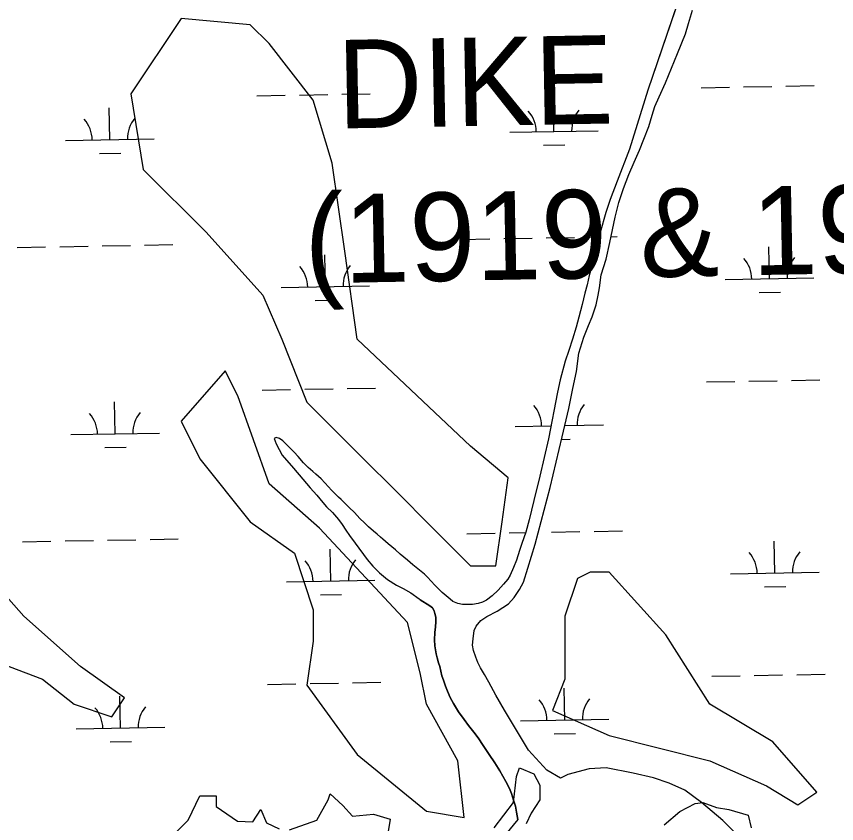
# Model space of a CAD drawing. Extents: x 3925854 to 3964121, y 224593 to 250589.
# Drawn here: x 3947397 to 3948324, y 245743 to 246655 of the extents above; entities that cross this region are included whole.
import ezdxf

# ---------------------------------------------------------------- set-up
doc = ezdxf.new("R2010")
doc.units = 0
for name, color, linetype in [('V-LEVE-IDEN', 7, 'Continuous'), ('V-RIVR-EDGE', 7, 'Continuous'), ('V-SITE-VEGE', 7, 'Continuous'), ('V-TOPO-SHOR', 7, 'Continuous'), ('V-WETL-SWMP', 7, 'Continuous')]:
    doc.layers.add(name, color=color, linetype=linetype)

msp = doc.modelspace()

# ---------------------------------------------------------------- linework, layer by layer
at = {"layer": 'V-RIVR-EDGE'}
for points in [[(3947937.421, 245738.021), (3947959.24, 245766.386), (3947962.513, 245795.842), (3947965.786, 245805.66), (3947982.15, 245799.114), (3947988.696, 245786.023), (3947988.696, 245769.659), (3947978.877, 245754.386), (3947973.423, 245742.385)], [(3947706.141, 245735.84), (3947736.687, 245746.749), (3947749.779, 245769.659), (3947751.961, 245776.205), (3947766.143, 245763.113), (3947777.052, 245751.113), (3947801.053, 245753.295), (3947819.599, 245747.84), (3947817.417, 245733.658)], [(3947577.409, 245732.567), (3947591.592, 245746.749), (3947604.683, 245774.023), (3947623.229, 245774.023), (3947623.229, 245762.022), (3947647.23, 245745.658), (3947664.685, 245744.567), (3947673.413, 245758.749), (3947679.958, 245743.476), (3947694.141, 245736.931)], [(3948129.428, 245741.294), (3948146.883, 245756.568), (3948164.338, 245765.295), (3948173.065, 245766.386), (3948188.339, 245760.931), (3948202.521, 245758.749), (3948224.34, 245752.204), (3948227.613, 245738.021)]]:
    msp.add_lwpolyline(points, dxfattribs=at)
at = {"layer": 'V-SITE-VEGE'}
for points in [[(3947910.58, 246169.274), (3947782.569, 246290.173), (3947768.346, 246389.737), (3947754.122, 246489.302), (3947732.787, 246560.419), (3947683.005, 246624.425), (3947661.67, 246645.76), (3947583.44, 246652.872), (3947526.547, 246567.531), (3947540.77, 246482.19), (3947611.887, 246411.073), (3947675.893, 246339.955), (3947697.228, 246290.173), (3947725.675, 246219.056), (3947782.569, 246162.162), (3947832.351, 246112.38), (3947860.798, 246083.933), (3947910.58, 246034.151), (3947939.027, 246034.151), (3947946.139, 246083.933), (3947953.251, 246133.715)], [(3947839.463, 245970.145), (3947739.899, 246076.821), (3947683.005, 246126.603), (3947647.446, 246226.167), (3947633.223, 246254.614), (3947583.44, 246197.721), (3947604.776, 246155.05), (3947661.67, 246083.933), (3947711.452, 246048.374), (3947732.787, 245984.368), (3947732.787, 245948.81), (3947725.675, 245899.028), (3947782.569, 245820.799), (3947860.798, 245756.793), (3947903.468, 245749.681), (3947896.357, 245813.687), (3947860.798, 245877.692), (3947853.686, 245913.251)], [(3948131.044, 245955.922), (3948067.038, 246027.039), (3948045.703, 246027.039), (3948031.48, 246019.927), (3948017.256, 245977.257), (3948017.256, 245906.139), (3948003.033, 245870.581), (3948067.038, 245842.134), (3948123.932, 245827.91), (3948180.826, 245813.687), (3948244.832, 245785.24), (3948280.39, 245763.905), (3948301.726, 245778.128), (3948251.943, 245835.022), (3948180.826, 245877.692)]]:
    msp.add_lwpolyline(points, close=True, dxfattribs=at)
msp.add_lwpolyline([(3947370.088, 245927.475), (3947426.982, 245906.139), (3947462.541, 245877.692), (3947505.211, 245863.469), (3947519.435, 245884.804), (3947469.653, 245920.363), (3947405.647, 245977.257), (3947348.753, 246041.262)], dxfattribs=at)
at = {"layer": 'V-TOPO-SHOR'}
for points in [[(3948166.322, 246734.462), (3948110.995, 246571.689), (3948090.214, 246505.104), (3948076.4, 246468.705), (3948068.391, 246448.172), (3948063.295, 246433.381), (3948057.088, 246410.714), (3948052.478, 246390.203), (3948048.717, 246376.496), (3948044.691, 246362.16), (3948042.254, 246351.858), (3948039.809, 246342.094), (3948036.667, 246329.552), (3948032.735, 246315.037), (3948029.763, 246304.017), (3948025.913, 246290.4), (3948021.7, 246277.403), (3948017.483, 246265.304), (3948011.982, 246244.16), (3948008.847, 246230.455), (3947998.57, 246177.799), (3947988.729, 246135.432), (3947982.194, 246107.843), (3947976.786, 246086.253), (3947972.847, 246072.188), (3947968.458, 246059.191), (3947965.823, 246051.57), (3947962.312, 246040.636), (3947959.234, 246032.301), (3947955.443, 246023.511), (3947952.611, 246019.022), (3947947.726, 246013.267), (3947941.775, 246006.701), (3947934.84, 246000.037), (3947928.608, 245995.437), (3947923.884, 245992.991), (3947919.065, 245991.531), (3947912.63, 245990.507), (3947906.371, 245990.198), (3947901.63, 245990.438), (3947896.346, 245991.388)], [(3948012.339, 245794.094), (3947996.719, 245803.207), (3947975.915, 245825.885), (3947949.068, 245871.064), (3947939.215, 245887.726), (3947931.248, 245902.703), (3947926.186, 245911.348), (3947921.668, 245918.831), (3947918.946, 245924.898), (3947916.492, 245930.964), (3947913.943, 245938.371), (3947912.74, 245944.356), (3947913.412, 245951.515), (3947914.784, 245960.916), (3947916.898, 245966.027), (3947922.315, 245972.233), (3947928.993, 245976.925), (3947940.763, 245982.723), (3947953.412, 245991.21), (3947959.986, 245998.406), (3947966.011, 246007.299), (3947970.521, 246015.556), (3947975.43, 246031.418), (3947983.489, 246058.48), (3948000.35, 246122.536), (3948014.03, 246179.863), (3948021.434, 246211.753), (3948026.21, 246234.412), (3948030.115, 246253.577), (3948033.026, 246274.524), (3948038.457, 246292.624), (3948043.829, 246305.805), (3948048.062, 246315.404), (3948052.627, 246329.025), (3948054.884, 246339.863), (3948056.44, 246348.459), (3948058.318, 246362.87), (3948063.662, 246380.883), (3948067.838, 246399.601), (3948074.008, 246428.083), (3948077.928, 246444.922), (3948083.196, 246460.607), (3948089.536, 246476.299), (3948095.621, 246490.379), (3948101.349, 246504.101), (3948106.459, 246516.387), (3948112.003, 246530.731), (3948115.591, 246543.365), (3948118.837, 246553.402), (3948123.51, 246564.164), (3948130.656, 246579.862), (3948144.488, 246613.22), (3948153.294, 246635.367), (3948156.889, 246646.928), (3948161.443, 246662.251)], [(3947896.346, 245991.388), (3947890.43, 245993.678), (3947887.372, 245996.43), (3947878.647, 246003.979), (3947870.728, 246011.888), (3947865.596, 246017.311), (3947862.173, 246020.869), (3947858.395, 246024.512), (3947852.818, 246029.307), (3947845.447, 246035.342), (3947839.154, 246040.669), (3947835.197, 246043.776), (3947831.15, 246047.327), (3947825.666, 246052.121), (3947817.66, 246059.05), (3947811.547, 246064.198), (3947808.85, 246066.506), (3947804.893, 246069.88), (3947800.846, 246073.433), (3947795.269, 246078.317), (3947790.68, 246082.671), (3947785.64, 246087.736), (3947779.428, 246094.316), (3947773.487, 246100.184), (3947768.088, 246105.337), (3947764.398, 246108.98), (3947761.25, 246111.823), (3947757.471, 246115.466), (3947753.511, 246119.556), (3947749.908, 246123.379), (3947741.622, 246132.45), (3947735.867, 246137.513), (3947732.359, 246140.619), (3947727.231, 246145.328), (3947721.92, 246150.663), (3947715.616, 246157.509), (3947711.381, 246162.402), (3947706.882, 246167.024), (3947702.651, 246171.38), (3947698.512, 246175.29), (3947694.647, 246178.129), (3947691.063, 246179.267), (3947688.654, 246178.18), (3947690.842, 246171.843), (3947697.807, 246159.187), (3947710.423, 246144.328), (3947721.056, 246131.875), (3947729.432, 246122.355), (3947737, 246113.817), (3947743.49, 246105.808), (3947747.813, 246100.827), (3947754.473, 246094.251), (3947761.229, 246086.599), (3947765.647, 246080.904), (3947769.624, 246074.49), (3947773.687, 246068.253), (3947780.092, 246059.797), (3947793.713, 246041.189), (3947800.291, 246033.538), (3947807.494, 246025.981), (3947816.753, 246018.616), (3947826.899, 246012.329), (3947834.347, 246008.351), (3947843.051, 246003.666), (3947852.486, 245996.657), (3947853.711, 245995.756)], [(3947964.121, 245747.371), (3947962.46, 245755.499), (3947961.163, 245762.378), (3947959.152, 245769.163), (3947956.691, 245776.93), (3947954.419, 245782.283), (3947950.434, 245790.305), (3947943.471, 245802.515), (3947937.96, 245811.426), (3947931.73, 245820.687), (3947924.867, 245831.109), (3947919.267, 245839.482), (3947914.217, 245846.248), (3947908.358, 245853.455), (3947903.217, 245860.312), (3947896.991, 245868.946), (3947891.118, 245878.482), (3947887.677, 245885.078), (3947884.593, 245892.304), (3947882.139, 245898.192), (3947879.952, 245904.706), (3947878.221, 245909.703), (3947877.113, 245915.153), (3947875.829, 245920.242), (3947874.371, 245924.617), (3947872.817, 245930.063), (3947871.803, 245934.617), (3947870.138, 245943.641), (3947869.649, 245950.346), (3947870.134, 245958.579), (3947870.988, 245965.112), (3947871.488, 245970.928), (3947871.187, 245976.026), (3947870.355, 245980.134), (3947869.354, 245983.169), (3947867.541, 245986.647), (3947864.576, 245989.043), (3947853.711, 245995.756)]]:
    msp.add_lwpolyline(points, dxfattribs=at)
at = {"layer": 'V-WETL-SWMP'}
for p, q in [((3948166.321, 246734.462), (3948110.995, 246571.689)), ((3948171.007, 246574.503), (3948203.002, 246575.085)), ((3948218.999, 246575.375), (3948250.994, 246575.957)), ((3948266.991, 246576.248), (3948298.986, 246576.83)), ((3947669.182, 246565.378), (3947701.177, 246565.96)), ((3947717.174, 246566.251), (3947749.169, 246566.832)), ((3947765.166, 246567.123), (3947797.161, 246567.705)), ((3948110.995, 246571.689), (3948090.215, 246505.104)), ((3948004.815, 246525.043), (3948004.16, 246561.037)), ((3947502.99, 246515.918), (3947502.335, 246551.913)), ((3947954.823, 246524.134), (3948054.806, 246525.952)), ((3947452.998, 246515.009), (3947552.981, 246516.827)), ((3947993.097, 246509.397), (3948017.093, 246509.833)), ((3947491.272, 246500.272), (3947515.268, 246500.708)), ((3948090.215, 246505.104), (3948076.401, 246468.704)), ((3948076.401, 246468.704), (3948068.391, 246448.172)), ((3948068.391, 246448.172), (3948063.296, 246433.382)), ((3948063.296, 246433.382), (3948057.088, 246410.714)), ((3947996.155, 246404.795), (3948028.15, 246405.377)), ((3948044.147, 246405.668), (3948056.002, 246405.883)), ((3948057.088, 246410.714), (3948052.477, 246390.203)), ((3948069.251, 246406.124), (3948076.142, 246406.249)), ((3947494.33, 246395.67), (3947526.325, 246396.252)), ((3947542.322, 246396.543), (3947574.317, 246397.125)), ((3947900.171, 246403.05), (3947932.166, 246403.631)), ((3947948.163, 246403.922), (3947980.158, 246404.504)), ((3947398.346, 246393.925), (3947430.341, 246394.507)), ((3947446.338, 246394.798), (3947478.333, 246395.379)), ((3948052.477, 246390.203), (3948048.717, 246376.495)), ((3948248.352, 246358.63), (3948247.698, 246394.624)), ((3947746.527, 246349.506), (3947745.873, 246385.5)), ((3948048.717, 246376.495), (3948044.692, 246362.159)), ((3948044.692, 246362.159), (3948042.253, 246351.858)), ((3948198.361, 246357.721), (3948298.344, 246359.539)), ((3947696.536, 246348.597), (3947796.519, 246350.415)), ((3948042.253, 246351.858), (3948039.809, 246342.094)), ((3948039.809, 246342.094), (3948036.668, 246329.552)), ((3948236.635, 246342.984), (3948260.631, 246343.42)), ((3947734.81, 246333.859), (3947758.806, 246334.295)), ((3948036.668, 246329.552), (3948032.735, 246315.038)), ((3948032.735, 246315.038), (3948029.763, 246304.018)), ((3948029.763, 246304.018), (3948025.913, 246290.399)), ((3948025.913, 246290.399), (3948021.701, 246277.404)), ((3948021.701, 246277.404), (3948017.484, 246265.303)), ((3948017.484, 246265.303), (3948011.982, 246244.16)), ((3948011.982, 246244.16), (3948008.848, 246230.456)), ((3948177.055, 246241.883), (3948209.05, 246242.465)), ((3948225.047, 246242.755), (3948257.042, 246243.337)), ((3948273.039, 246243.628), (3948305.034, 246244.21)), ((3947675.23, 246232.758), (3947707.225, 246233.34)), ((3947723.222, 246233.631), (3947755.217, 246234.212)), ((3947771.214, 246234.503), (3947803.209, 246235.085)), ((3948008.848, 246230.456), (3947998.571, 246177.799)), ((3947509.038, 246183.298), (3947508.383, 246219.293)), ((3947960.871, 246191.514), (3948001.392, 246192.251)), ((3948016.972, 246192.534), (3948060.854, 246193.332)), ((3947459.046, 246182.389), (3947559.029, 246184.207)), ((3947691.063, 246179.268), (3947688.655, 246178.18)), ((3947688.655, 246178.18), (3947690.841, 246171.843)), ((3947694.647, 246178.128), (3947691.063, 246179.268)), ((3947698.511, 246175.29), (3947694.647, 246178.128)), ((3947702.65, 246171.38), (3947698.511, 246175.29)), ((3947998.571, 246177.799), (3947988.73, 246135.432)), ((3948013.356, 246177.035), (3948023.141, 246177.213)), ((3947497.32, 246167.652), (3947521.316, 246168.088)), ((3947690.841, 246171.843), (3947697.807, 246159.186)), ((3947706.881, 246167.024), (3947702.65, 246171.38)), ((3947711.382, 246162.402), (3947706.881, 246167.024)), ((3947697.807, 246159.186), (3947710.422, 246144.329)), ((3947715.617, 246157.509), (3947711.382, 246162.402)), ((3947721.92, 246150.662), (3947715.617, 246157.509)), ((3947727.231, 246145.328), (3947721.92, 246150.662)), ((3947710.422, 246144.329), (3947721.055, 246131.874)), ((3947732.359, 246140.62), (3947727.231, 246145.328)), ((3947735.866, 246137.512), (3947732.359, 246140.62)), ((3947741.622, 246132.45), (3947735.866, 246137.512)), ((3947721.055, 246131.874), (3947729.432, 246122.356)), ((3947749.908, 246123.379), (3947741.622, 246132.45)), ((3947988.73, 246135.432), (3947982.195, 246107.843)), ((3947729.432, 246122.356), (3947736.999, 246113.817)), ((3947753.51, 246119.555), (3947749.908, 246123.379)), ((3947757.471, 246115.466), (3947753.51, 246119.555)), ((3947736.999, 246113.817), (3947743.489, 246105.808)), ((3947761.25, 246111.823), (3947757.471, 246115.466)), ((3947764.398, 246108.98), (3947761.25, 246111.823)), ((3947768.088, 246105.336), (3947764.398, 246108.98)), ((3947743.489, 246105.808), (3947747.813, 246100.826)), ((3947747.813, 246100.826), (3947754.473, 246094.25)), ((3947773.487, 246100.183), (3947768.088, 246105.336)), ((3947779.427, 246094.317), (3947773.487, 246100.183)), ((3947982.195, 246107.843), (3947976.785, 246086.254)), ((3947754.473, 246094.25), (3947761.229, 246086.6)), ((3947785.64, 246087.737), (3947779.427, 246094.317)), ((3947761.229, 246086.6), (3947765.648, 246080.904)), ((3947765.648, 246080.904), (3947769.624, 246074.489)), ((3947790.68, 246082.671), (3947785.64, 246087.737)), ((3947795.269, 246078.317), (3947790.68, 246082.671)), ((3947976.785, 246086.254), (3947972.848, 246072.187)), ((3947769.624, 246074.489), (3947773.688, 246068.253)), ((3947800.845, 246073.433), (3947795.269, 246078.317)), ((3947804.892, 246069.88), (3947800.845, 246073.433)), ((3947954.211, 246071.302), (3947972.662, 246071.638)), ((3947972.848, 246072.187), (3947968.458, 246059.19)), ((3948002.203, 246072.175), (3948034.198, 246072.757)), ((3948050.196, 246073.048), (3948082.19, 246073.629)), ((3947452.386, 246062.178), (3947484.381, 246062.759)), ((3947500.378, 246063.05), (3947532.373, 246063.632)), ((3947548.37, 246063.923), (3947580.365, 246064.505)), ((3947773.688, 246068.253), (3947780.091, 246059.797)), ((3947808.849, 246066.506), (3947804.892, 246069.88)), ((3947811.547, 246064.198), (3947808.849, 246066.506)), ((3947817.661, 246059.049), (3947811.547, 246064.198)), ((3947906.219, 246070.43), (3947938.214, 246071.011)), ((3948254.4, 246026.01), (3948253.746, 246062.004)), ((3947404.394, 246061.305), (3947436.389, 246061.887)), ((3947752.575, 246016.885), (3947751.921, 246052.88)), ((3947780.091, 246059.797), (3947793.713, 246041.189)), ((3947825.665, 246052.122), (3947817.661, 246059.049)), ((3947968.458, 246059.19), (3947965.822, 246051.571)), ((3947831.151, 246047.327), (3947825.665, 246052.122)), ((3947835.198, 246043.775), (3947831.151, 246047.327)), ((3947839.153, 246040.669), (3947835.198, 246043.775)), ((3947965.822, 246051.571), (3947962.313, 246040.637)), ((3947793.713, 246041.189), (3947800.291, 246033.538)), ((3947845.447, 246035.342), (3947839.153, 246040.669)), ((3947852.819, 246029.307), (3947845.447, 246035.342)), ((3947962.313, 246040.637), (3947959.235, 246032.3)), ((3947800.291, 246033.538), (3947807.493, 246025.981)), ((3947807.493, 246025.981), (3947816.752, 246018.616)), ((3947858.395, 246024.512), (3947852.819, 246029.307)), ((3947959.235, 246032.3), (3947955.444, 246023.511)), ((3948204.409, 246025.101), (3948304.392, 246026.919)), ((3947702.584, 246015.976), (3947802.567, 246017.794)), ((3947816.752, 246018.616), (3947826.898, 246012.329)), ((3947862.174, 246020.868), (3947858.395, 246024.512)), ((3947865.595, 246017.312), (3947862.174, 246020.868)), ((3947870.727, 246011.888), (3947865.595, 246017.312)), ((3947952.611, 246019.021), (3947947.727, 246013.266)), ((3947955.444, 246023.511), (3947952.611, 246019.021)), ((3947826.898, 246012.329), (3947834.347, 246008.351)), ((3947834.347, 246008.351), (3947843.052, 246003.665)), ((3947878.648, 246003.978), (3947870.727, 246011.888)), ((3947941.776, 246006.7), (3947934.841, 246000.037)), ((3947947.727, 246013.266), (3947941.776, 246006.7)), ((3948242.683, 246010.364), (3948266.679, 246010.8)), ((3947740.858, 246001.239), (3947764.854, 246001.675)), ((3947843.052, 246003.665), (3947852.487, 245996.658)), ((3947887.371, 245996.43), (3947878.648, 246003.978)), ((3947934.841, 246000.037), (3947928.609, 245995.437)), ((3947852.487, 245996.658), (3947853.712, 245995.757)), ((3947853.712, 245995.757), (3947864.576, 245989.042)), ((3947864.576, 245989.042), (3947867.542, 245986.646)), ((3947890.429, 245993.677), (3947887.371, 245996.43)), ((3947896.347, 245991.388), (3947890.429, 245993.677)), ((3947901.63, 245990.438), (3947896.347, 245991.388)), ((3947906.371, 245990.199), (3947901.63, 245990.438)), ((3947912.63, 245990.507), (3947906.371, 245990.199)), ((3947919.064, 245991.531), (3947912.63, 245990.507)), ((3947923.884, 245992.992), (3947919.064, 245991.531)), ((3947928.609, 245995.437), (3947923.884, 245992.992)), ((3947867.542, 245986.646), (3947869.353, 245983.169)), ((3947869.353, 245983.169), (3947870.356, 245980.135)), ((3947870.356, 245980.135), (3947871.187, 245976.025)), ((3947871.487, 245970.929), (3947870.987, 245965.112)), ((3947871.187, 245976.025), (3947871.487, 245970.929)), ((3947870.987, 245965.112), (3947870.133, 245958.578)), ((3947870.133, 245958.578), (3947869.648, 245950.346)), ((3947869.648, 245950.346), (3947870.138, 245943.641)), ((3947870.138, 245943.641), (3947871.804, 245934.618)), ((3947871.804, 245934.618), (3947872.817, 245930.063)), ((3947872.817, 245930.063), (3947874.371, 245924.617)), ((3947874.371, 245924.617), (3947875.83, 245920.243)), ((3947875.83, 245920.243), (3947877.114, 245915.153)), ((3947877.114, 245915.153), (3947878.221, 245909.704)), ((3947878.221, 245909.704), (3947879.952, 245904.706)), ((3947879.952, 245904.706), (3947882.14, 245898.191)), ((3948183.103, 245909.263), (3948215.098, 245909.844)), ((3948231.095, 245910.135), (3948263.09, 245910.717)), ((3948279.087, 245911.008), (3948311.082, 245911.59)), ((3947681.278, 245900.138), (3947713.273, 245900.72)), ((3947729.27, 245901.011), (3947761.265, 245901.592)), ((3947777.262, 245901.883), (3947809.257, 245902.465)), ((3947882.14, 245898.191), (3947884.592, 245892.303)), ((3948016.911, 245859.803), (3948016.256, 245895.797)), ((3947515.086, 245850.678), (3947514.431, 245886.672)), ((3947884.592, 245892.303), (3947887.678, 245885.078)), ((3947887.678, 245885.078), (3947891.118, 245878.481)), ((3947891.118, 245878.481), (3947896.992, 245868.947)), ((3947896.992, 245868.947), (3947903.217, 245860.311)), ((3947903.217, 245860.311), (3947908.358, 245853.456)), ((3947966.919, 245858.894), (3948066.903, 245860.712)), ((3947465.094, 245849.769), (3947565.078, 245851.587)), ((3947908.358, 245853.456), (3947914.217, 245846.248)), ((3947914.217, 245846.248), (3947919.268, 245839.482)), ((3948005.193, 245844.157), (3948029.189, 245844.593)), ((3947503.368, 245835.032), (3947527.364, 245835.468)), ((3947919.268, 245839.482), (3947924.866, 245831.11)), ((3947924.866, 245831.11), (3947931.729, 245820.688)), ((3947931.729, 245820.688), (3947937.959, 245811.426)), ((3947937.959, 245811.426), (3947943.471, 245802.516)), ((3947943.471, 245802.516), (3947950.434, 245790.306)), ((3947950.434, 245790.306), (3947954.42, 245782.282)), ((3947954.42, 245782.282), (3947956.69, 245776.929)), ((3947956.69, 245776.929), (3947959.153, 245769.163)), ((3947959.153, 245769.163), (3947961.164, 245762.379)), ((3947961.164, 245762.379), (3947962.459, 245755.5)), ((3947964.12, 245747.371), (3947950.041, 245730.438)), ((3947962.459, 245755.5), (3947964.12, 245747.371))]:
    msp.add_line(p, q, dxfattribs=at)
for points in [[(3948020.541, 245798.26), (3948012.338, 245794.094), (3947996.718, 245803.208), (3947975.915, 245825.885), (3947949.067, 245871.064), (3947939.214, 245887.727), (3947931.249, 245902.703), (3947926.186, 245911.347), (3947921.667, 245918.832), (3947918.945, 245924.897), (3947916.492, 245930.964), (3947913.942, 245938.371), (3947912.741, 245944.356), (3947913.412, 245951.516), (3947914.784, 245960.916), (3947916.898, 245966.027), (3947922.315, 245972.232), (3947928.994, 245976.925), (3947940.764, 245982.723), (3947953.411, 245991.21), (3947959.985, 245998.407), (3947966.011, 246007.299), (3947970.521, 246015.556), (3947975.43, 246031.418), (3947983.488, 246058.48), (3948000.349, 246122.536), (3948014.031, 246179.864), (3948021.433, 246211.752), (3948026.21, 246234.411), (3948030.115, 246253.576), (3948033.025, 246274.523), (3948038.456, 246292.624), (3948043.829, 246305.806), (3948048.062, 246315.403), (3948052.628, 246329.026), (3948054.885, 246339.863), (3948056.441, 246348.459), (3948058.319, 246362.871), (3948063.661, 246380.882), (3948067.837, 246399.601), (3948074.009, 246428.082), (3948077.928, 246444.922), (3948083.196, 246460.607), (3948089.537, 246476.299), (3948095.62, 246490.38), (3948101.348, 246504.1), (3948106.458, 246516.386), (3948112.003, 246530.731), (3948115.591, 246543.365), (3948118.837, 246553.403), (3948123.51, 246564.165), (3948130.656, 246579.862), (3948144.489, 246613.221), (3948153.294, 246635.368), (3948156.889, 246646.929), (3948161.443, 246662.252)], [(3948212.473, 245729.425), (3948195.523, 245746.164), (3948171.458, 245766.404), (3948152.752, 245780.472), (3948134.971, 245788.339), (3948117.202, 245794.434), (3948094.118, 245799.608), (3948063.937, 245805.625), (3948044.439, 245804.616), (3948020.541, 245798.26)]]:
    msp.add_lwpolyline(points, dxfattribs=at)
for centre, start, end in [((3947949.572, 246524.514), 0.269879, 41.813537), ((3948060.04, 246526.522), 140.269876, 181.813534), ((3947447.747, 246515.389), 0.269879, 41.813537), ((3947558.215, 246517.398), 140.269876, 181.813534), ((3948193.11, 246358.101), 0.269879, 41.813537), ((3948303.578, 246360.109), 140.269876, 181.813534), ((3947691.285, 246348.976), 0.269879, 41.813537), ((3947801.752, 246350.985), 140.269876, 181.813534), ((3947955.62, 246191.894), 0.269879, 41.813537), ((3948066.088, 246193.902), 140.269876, 181.813534), ((3947453.795, 246182.769), 0.269879, 41.813537), ((3947564.263, 246184.778), 140.269876, 181.813534), ((3948199.158, 246025.481), 0.269879, 41.813537), ((3948309.626, 246027.489), 140.269876, 181.813534), ((3947697.333, 246016.356), 0.269879, 41.813537), ((3947807.801, 246018.365), 140.269876, 181.813534), ((3947961.668, 245859.274), 0.269879, 41.813537), ((3948072.136, 245861.282), 140.269876, 181.813534), ((3947459.843, 245850.149), 0.269879, 41.813537), ((3947570.311, 245852.157), 140.269876, 181.813534)]:
    msp.add_arc(centre, 35.246, start, end, dxfattribs=at)

# ---------------------------------------------------------------- texts
at = {"layer": 'V-LEVE-IDEN'}
for s, p in [('DIKE', (3947760.644, 246528.353)), ('(1919 & 1920)', (3947723.597, 246353.182))]:
    msp.add_text(s, height=99.9998, rotation=1.067956, dxfattribs=at).set_placement(p)

doc.saveas('drawing.dxf')
